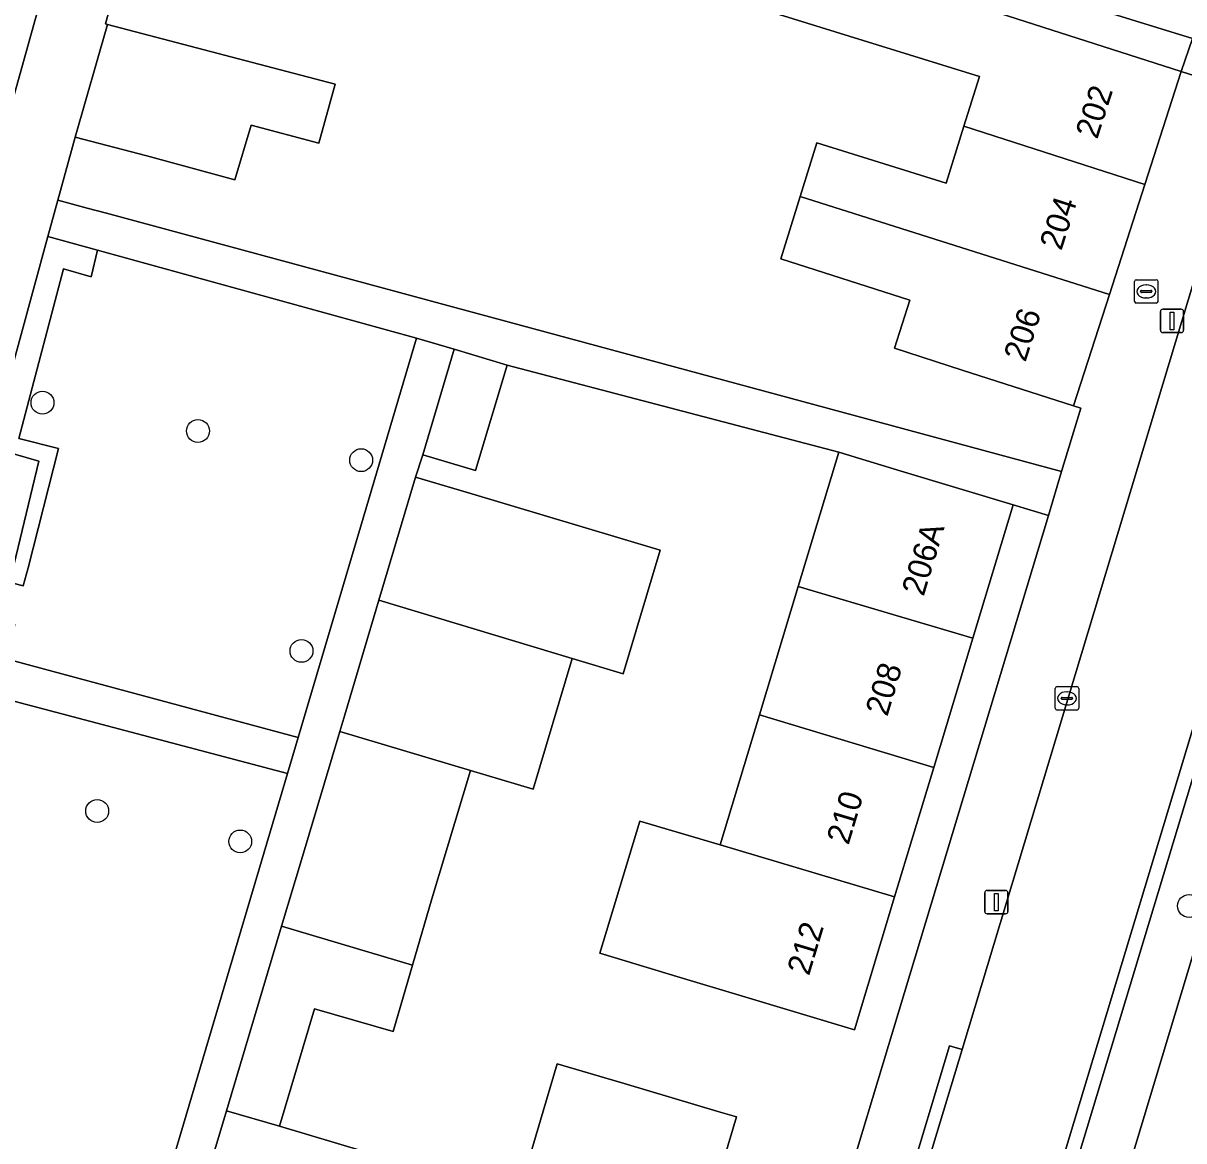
# Model space of a CAD drawing. Extents: x 161084 to 161928, y 385354 to 386522.
# Drawn here: x 161793.98 to 161843.58, y 385605.07 to 385652.86 of the extents above; entities that cross this region are included whole.
import ezdxf

# ---------------------------------------------------------------- set-up
doc = ezdxf.new("R2010")
doc.units = 0
for name, color, linetype in [('IMGEO_Berm_groen', 7, 'Continuous'), ('IMGEO_Boom', 7, 'Continuous'), ('IMGEO_Brandkraan', 7, 'Continuous'), ('IMGEO_Erf', 7, 'Continuous'), ('IMGEO_Groenvoorziening', 7, 'Continuous'), ('IMGEO_Haag', 7, 'Continuous'), ('IMGEO_Kolk', 7, 'Continuous'), ('IMGEO_Lichtmast', 7, 'Continuous'), ('IMGEO_Pand', 7, 'Continuous'), ('IMGEO_Pand_nummerreeks', 7, 'Continuous'), ('IMGEO_Rijbaan_lokaal_open', 7, 'Continuous'), ('IMGEO_Voetpad_open', 7, 'Continuous')]:
    doc.layers.add(name, color=color, linetype=linetype)

msp = doc.modelspace()

# ---------------------------------------------------------------- linework, layer by layer
at = {"layer": 'IMGEO_Berm_groen'}
msp.add_lwpolyline([(161848.199, 385627.039), (161851.849, 385628.792), (161852.899, 385629.296), (161853.927, 385643.629), (161854.018, 385644.839), (161854.228, 385647.835), (161853.097, 385647.902), (161852.678, 385647.929), (161852.218, 385647.959), (161811.076, 385511.69), (161810.035, 385508.189), (161812.346, 385507.5), (161813.227, 385511.04)], close=True, dxfattribs=at)
msp.add_lwpolyline([(161852.448, 385624.348), (161852.899, 385629.296), (161851.849, 385628.792), (161848.199, 385627.039), (161813.227, 385511.04), (161812.346, 385507.5), (161811.521, 385504.432), (161798.811, 385461.495)], dxfattribs=at)
at = {"layer": 'IMGEO_Boom'}
for centre in [(161794.799, 385636.633), (161801.443, 385635.421), (161808.418, 385634.173), (161805.868, 385626.017), (161797.138, 385619.171), (161803.25, 385617.868), (161843.801, 385615.111)]:
    msp.add_circle(centre, 0.489, dxfattribs=at)
at = {"layer": 'IMGEO_Brandkraan'}
for p, q in [((161841.472, 385640.963), (161841.472, 385641.815)), ((161841.547, 385641.889), (161842.399, 385641.889)), ((161841.774, 385641.432), (161842.172, 385641.432)), ((161841.96, 385641.669), (161841.985, 385641.669)), ((161842.473, 385641.815), (161842.473, 385640.963)), ((161841.731, 385641.383), (161841.731, 385641.395)), ((161842.169, 385641.346), (161841.771, 385641.346)), ((161841.983, 385641.109), (161841.958, 385641.109)), ((161842.215, 385641.395), (161842.215, 385641.383)), ((161842.399, 385640.889), (161841.547, 385640.889))]:
    msp.add_line(p, q, dxfattribs=at)
for points in [[(161841.472, 385640.963), (161841.472, 385641.815)], [(161841.547, 385641.889), (161842.399, 385641.889)], [(161842.473, 385641.815), (161842.473, 385640.963)], [(161842.399, 385640.889), (161841.547, 385640.889)]]:
    msp.add_lwpolyline(points, dxfattribs=at)
for centre, radius, start, end in [((161841.549, 385641.813), 0.0765, 91.552, 178.448), ((161841.549, 385641.813), 0.0765, 91.552, 178.448), ((161841.771, 385641.392), 0.0403, 85.8775, 175.7526), ((161842.176, 385641.394), 0.0386, 1.7309, 96.639), ((161842.397, 385641.813), 0.0765, 1.552, 88.448), ((161842.397, 385641.813), 0.0765, 1.552, 88.448), ((161841.549, 385640.965), 0.0765, 181.552, 268.448), ((161841.549, 385640.965), 0.0765, 181.552, 268.448), ((161841.768, 385641.382), 0.0366, 178.938, 274.7102), ((161842.172, 385641.389), 0.043, 264.8664, 352.4533), ((161842.397, 385640.965), 0.0765, 271.552, 358.448), ((161842.397, 385640.965), 0.0765, 271.552, 358.448)]:
    msp.add_arc(centre, radius, start, end, dxfattribs=at)
for centre, major_axis, ratio, start_param, end_param in [((161841.959, 385641.389), (-0.387, 0.002), 0.722429, 4.712389, 7.853982), ((161841.984, 385641.389), (-0.39, 0.002), 0.717154, 1.570796, 4.712389)]:
    msp.add_ellipse(centre, major_axis=major_axis, ratio=ratio, start_param=start_param, end_param=end_param, dxfattribs=at)
at = {"layer": 'IMGEO_Erf'}
for points in [[(161826.888, 385653.044), (161819.357, 385655.381), (161820.543, 385659.201), (161833.085, 385655.307), (161832.753, 385654.238), (161843.464, 385650.79), (161843.954, 385652.206), (161803.671, 385664.636)], [(161800.27, 385662.971), (161797.499, 385652.827), (161797.575, 385652.798), (161807.309, 385650.252), (161806.615, 385647.724), (161803.725, 385648.494), (161803.016, 385646.159), (161799.257, 385647.182), (161796.193, 385647.993), (161795.455, 385645.294), (161796.709, 385644.955), (161797.534, 385644.732), (161811.27, 385641.019), (161838.353, 385633.683), (161839.173, 385636.4), (161838.861, 385636.493), (161834.102, 385638.025), (161831.209, 385638.957), (161831.872, 385641.015), (161826.36, 385642.79), (161827.184, 385645.445), (161827.897, 385647.742), (161833.427, 385646.026), (161834.181, 385648.457), (161834.839, 385650.577), (161826.888, 385653.044)], [(161806.19, 385527.074), (161837.789, 385631.811), (161836.28, 385632.266), (161834.558, 385626.561), (161832.89, 385621.035), (161831.219, 385615.499), (161829.5, 385609.806), (161824.714, 385611.251), (161822.048, 385612.056), (161818.62, 385613.091), (161820.323, 385618.731), (161823.759, 385617.723), (161825.438, 385623.284), (161827.096, 385628.778), (161828.828, 385634.515), (161814.657, 385638.241), (161813.311, 385633.726), (161811.048, 385634.401), (161810.745, 385633.446), (161813.007, 385632.772), (161821.199, 385630.329), (161819.622, 385625.039), (161817.436, 385625.699), (161815.769, 385620.106), (161813.089, 385620.905), (161811.432, 385615.42), (161810.609, 385612.578), (161809.785, 385609.737), (161806.428, 385610.71), (161804.93, 385605.688), (161808.503, 385604.623)], [(161815.11, 385602.664), (161816.798, 385608.363), (161819.662, 385607.514), (161823.765, 385606.298), (161824.455, 385606.093), (161822.766, 385600.394)]]:
    msp.add_lwpolyline(points, dxfattribs=at)
at = {"layer": 'IMGEO_Groenvoorziening'}
msp.add_lwpolyline([(161811.521, 385504.432), (161812.346, 385507.5), (161810.035, 385508.189), (161811.076, 385511.69), (161852.218, 385647.959), (161852.678, 385647.929), (161853, 385652.919), (161852.521, 385652.947), (161852.532, 385652.512), (161852.5, 385651.785), (161852.402, 385651.064), (161852.24, 385650.354), (161851.598, 385647.999), (161851.567, 385647.886), (161810.502, 385511.864), (161809.488, 385508.506), (161809.278, 385507.807), (161811.662, 385507.009), (161811.373, 385506.043), (161797.7, 385460.383), (161796.639, 385454.675), (161796.524, 385453.656), (161794.038, 385453.594)], dxfattribs=at)
for points in [[(161797.155, 385643.154), (161795.03, 385643.74), (161792.568, 385634.731), (161794.649, 385634.133), (161793.579, 385629.678), (161791.351, 385630.28), (161790.31, 385626.472), (161792.331, 385625.927), (161793.245, 385625.68), (161793.611, 385627.142), (161791.498, 385627.619), (161791.921, 385629.331), (161793.969, 385628.8), (161794.189, 385629.568), (161795.489, 385634.671), (161793.788, 385635.104), (161795.698, 385642.353), (161796.882, 385642.02)], [(161810.788, 385639.393), (161797.155, 385643.154), (161796.882, 385642.02), (161795.698, 385642.353), (161793.788, 385635.104), (161795.489, 385634.671), (161794.189, 385629.568), (161793.969, 385628.8), (161791.921, 385629.331), (161791.498, 385627.619), (161793.611, 385627.142), (161793.245, 385625.68), (161805.726, 385622.313)], [(161805.27, 385620.775), (161789.899, 385624.833), (161790.31, 385626.472), (161786.741, 385626.995), (161782.033, 385627.684), (161773.386, 385571.42), (161773.877, 385571.344), (161777.482, 385570.79), (161778.873, 385580.217), (161792.543, 385577.832), (161794.539, 385584.566), (161796.185, 385590.122), (161797.834, 385595.686)]]:
    msp.add_lwpolyline(points, close=True, dxfattribs=at)
at = {"layer": 'IMGEO_Haag'}
msp.add_lwpolyline([(161811.521, 385504.432), (161812.346, 385507.5), (161810.035, 385508.189), (161811.076, 385511.69), (161852.218, 385647.959), (161852.678, 385647.929), (161853, 385652.919), (161852.521, 385652.947), (161852.532, 385652.512), (161852.5, 385651.785), (161852.402, 385651.064), (161852.24, 385650.354), (161851.598, 385647.999), (161851.567, 385647.886), (161810.502, 385511.864), (161809.488, 385508.506), (161809.278, 385507.807), (161811.662, 385507.009), (161811.373, 385506.043), (161797.7, 385460.383), (161796.639, 385454.675), (161796.524, 385453.656), (161794.038, 385453.594)], dxfattribs=at)
at = {"layer": 'IMGEO_Kolk'}
for p, q in [((161838.082, 385623.562), (161838.082, 385624.414)), ((161838.157, 385624.488), (161839.009, 385624.488)), ((161838.57, 385624.268), (161838.595, 385624.268)), ((161839.083, 385624.414), (161839.083, 385623.562)), ((161838.341, 385623.982), (161838.341, 385623.994)), ((161838.779, 385623.945), (161838.381, 385623.945)), ((161838.384, 385624.031), (161838.782, 385624.031)), ((161838.593, 385623.708), (161838.568, 385623.708)), ((161838.825, 385623.994), (161838.825, 385623.982)), ((161839.009, 385623.488), (161838.157, 385623.488))]:
    msp.add_line(p, q, dxfattribs=at)
for points in [[(161838.082, 385623.562), (161838.082, 385624.414)], [(161838.157, 385624.488), (161839.009, 385624.488)], [(161839.083, 385624.414), (161839.083, 385623.562)], [(161839.009, 385623.488), (161838.157, 385623.488)]]:
    msp.add_lwpolyline(points, dxfattribs=at)
for centre, radius, start, end in [((161838.159, 385624.412), 0.0765, 91.552, 178.448), ((161838.159, 385624.412), 0.0765, 91.552, 178.448), ((161839.007, 385624.412), 0.0765, 1.552, 88.448), ((161839.007, 385624.412), 0.0765, 1.552, 88.448), ((161838.381, 385623.991), 0.0403, 85.8775, 175.7526), ((161838.378, 385623.981), 0.0366, 178.938, 274.7102), ((161838.782, 385623.988), 0.043, 264.8664, 352.4533), ((161838.786, 385623.993), 0.0386, 1.7309, 96.639), ((161838.159, 385623.564), 0.0765, 181.552, 268.448), ((161838.159, 385623.564), 0.0765, 181.552, 268.448), ((161839.007, 385623.564), 0.0765, 271.552, 358.448), ((161839.007, 385623.564), 0.0765, 271.552, 358.448)]:
    msp.add_arc(centre, radius, start, end, dxfattribs=at)
for centre, major_axis, ratio, start_param, end_param in [((161838.569, 385623.988), (-0.387, 0.002), 0.722429, 4.712389, 7.853982), ((161838.594, 385623.988), (-0.39, 0.002), 0.717154, 1.570796, 4.712389)]:
    msp.add_ellipse(centre, major_axis=major_axis, ratio=ratio, start_param=start_param, end_param=end_param, dxfattribs=at)
at = {"layer": 'IMGEO_Lichtmast'}
for p, q in [((161842.575, 385639.728), (161842.575, 385640.528)), ((161842.575, 385640.528), (161842.575, 385639.728)), ((161842.675, 385640.628), (161843.465, 385640.628)), ((161843.465, 385640.628), (161842.675, 385640.628)), ((161843.565, 385640.528), (161843.565, 385639.728)), ((161843.565, 385639.728), (161843.565, 385640.528)), ((161843.465, 385639.628), (161842.675, 385639.628)), ((161842.675, 385639.628), (161843.465, 385639.628)), ((161835.069, 385614.873), (161835.069, 385615.673)), ((161835.069, 385615.673), (161835.069, 385614.873)), ((161835.169, 385615.773), (161835.959, 385615.773)), ((161835.959, 385615.773), (161835.169, 385615.773)), ((161836.059, 385615.673), (161836.059, 385614.873)), ((161836.059, 385614.873), (161836.059, 385615.673)), ((161835.959, 385614.773), (161835.169, 385614.773)), ((161835.169, 385614.773), (161835.959, 385614.773))]:
    msp.add_line(p, q, dxfattribs=at)
for points in [[(161842.995, 385640.503), (161843.145, 385640.503), (161843.145, 385639.753), (161842.995, 385639.753), (161842.995, 385640.503)], [(161835.489, 385615.648), (161835.639, 385615.648), (161835.639, 385614.898), (161835.489, 385614.898), (161835.489, 385615.648)]]:
    msp.add_lwpolyline(points, dxfattribs=at)
for centre, start, end in [((161842.675, 385640.528), 90, 180), ((161842.675, 385640.528), 90, 180), ((161843.465, 385640.528), 0, 90), ((161843.465, 385640.528), 360, 90), ((161842.675, 385639.728), 180, 270), ((161842.675, 385639.728), 180, 270), ((161843.465, 385639.728), 270, 0), ((161843.465, 385639.728), 270, 0), ((161835.169, 385615.673), 90, 180), ((161835.169, 385615.673), 90, 180), ((161835.959, 385615.673), 0, 90), ((161835.959, 385615.673), 360, 90), ((161835.169, 385614.873), 180, 270), ((161835.169, 385614.873), 180, 270), ((161835.959, 385614.873), 270, 0), ((161835.959, 385614.873), 270, 0)]:
    msp.add_arc(centre, 0.1, start, end, dxfattribs=at)
at = {"layer": 'IMGEO_Pand'}
for points in [[(161843.464, 385650.79), (161832.753, 385654.238), (161833.085, 385655.307), (161820.543, 385659.201), (161819.357, 385655.381), (161826.888, 385653.044), (161834.839, 385650.577), (161834.181, 385648.457), (161841.911, 385645.966)], [(161803.725, 385648.494), (161806.615, 385647.724), (161807.309, 385650.252), (161797.575, 385652.798), (161796.193, 385647.993), (161799.257, 385647.182), (161803.016, 385646.159)], [(161841.911, 385645.966), (161834.181, 385648.457), (161833.427, 385646.026), (161827.897, 385647.742), (161827.184, 385645.445), (161840.397, 385641.264)], [(161840.397, 385641.264), (161827.184, 385645.445), (161826.36, 385642.79), (161831.872, 385641.015), (161831.209, 385638.957), (161834.102, 385638.025), (161838.861, 385636.493)], [(161813.311, 385633.726), (161814.657, 385638.241), (161812.394, 385638.915), (161811.048, 385634.401)], [(161834.558, 385626.561), (161836.28, 385632.266), (161831.494, 385633.71), (161828.828, 385634.515), (161827.096, 385628.778)], [(161817.436, 385625.699), (161819.622, 385625.039), (161821.199, 385630.329), (161813.007, 385632.772), (161810.745, 385633.446), (161809.178, 385628.191)], [(161832.89, 385621.035), (161834.558, 385626.561), (161827.096, 385628.778), (161825.438, 385623.284)], [(161807.502, 385622.57), (161813.089, 385620.905), (161815.769, 385620.106), (161817.436, 385625.699), (161809.178, 385628.191), (161807.716, 385623.288)], [(161831.219, 385615.499), (161832.89, 385621.035), (161825.438, 385623.284), (161823.759, 385617.723)], [(161805.019, 385614.244), (161810.609, 385612.578), (161811.432, 385615.42), (161813.089, 385620.905), (161807.502, 385622.57), (161805.864, 385617.079)], [(161831.219, 385615.499), (161823.759, 385617.723), (161820.323, 385618.731), (161818.62, 385613.091), (161822.048, 385612.056), (161824.714, 385611.251), (161829.5, 385609.806)], [(161802.666, 385606.354), (161804.93, 385605.688), (161806.428, 385610.71), (161809.785, 385609.737), (161810.609, 385612.578), (161805.019, 385614.244)], [(161819.662, 385607.514), (161816.798, 385608.363), (161815.11, 385602.664), (161822.766, 385600.394), (161824.455, 385606.093), (161823.765, 385606.298)], [(161802.666, 385606.354), (161801.289, 385601.736), (161803.551, 385601.062), (161807.125, 385599.997), (161808.503, 385604.623), (161804.93, 385605.688)]]:
    msp.add_lwpolyline(points, close=True, dxfattribs=at)
at = {"layer": 'IMGEO_Rijbaan_lokaal_open'}
for points in [[(161791.882, 385666.796), (161791.875, 385666.336), (161786.064, 385645.268), (161791.864, 385643.647), (161796.298, 385659.514), (161797.445, 385664.046)], [(161851.567, 385647.886), (161851.598, 385647.999), (161846.433, 385649.859), (161834.105, 385608.968), (161832.229, 385602.755), (161817.434, 385553.757), (161815.651, 385547.851), (161808.581, 385524.436), (161808.494, 385524.175), (161803.895, 385509.219), (161801.247, 385500), (161800.149, 385496.305), (161790.091, 385463.059), (161789.139, 385458.96), (161788.558, 385454.793), (161788.351, 385450.59), (161788.44, 385447.473), (161789.704, 385438.084), (161790.324, 385434.924), (161795.608, 385436.175), (161794.783, 385440.788)], [(161794.175, 385455.066), (161794.324, 385456.287), (161796.052, 385463.546), (161806.92, 385500), (161808.984, 385506.835), (161809.278, 385507.807), (161809.488, 385508.506), (161810.502, 385511.864), (161851.567, 385647.886)]]:
    msp.add_lwpolyline(points, dxfattribs=at)
at = {"layer": 'IMGEO_Voetpad_open'}
for points in [[(161803.671, 385664.636), (161843.954, 385652.206), (161843.464, 385650.79), (161846.433, 385649.859)], [(161797.445, 385664.046), (161796.298, 385659.514), (161791.864, 385643.647), (161791.401, 385641.99)], [(161792.568, 385634.731), (161795.03, 385643.74), (161795.455, 385645.294), (161796.193, 385647.993), (161797.575, 385652.798), (161797.499, 385652.827), (161800.27, 385662.971)], [(161831.698, 385602.915), (161833.568, 385609.13), (161834.105, 385608.968), (161846.433, 385649.859), (161843.464, 385650.79), (161841.911, 385645.966), (161840.397, 385641.264), (161838.861, 385636.493), (161839.173, 385636.4), (161838.353, 385633.683), (161837.789, 385631.811), (161806.19, 385527.074)], [(161761.205, 385633.614), (161762.136, 385630.764), (161763, 385630.627), (161765.764, 385630.206), (161770.935, 385629.418), (161773.082, 385629.071), (161777.397, 385628.373), (161779.887, 385627.999), (161782.033, 385627.684), (161786.741, 385626.995), (161790.31, 385626.472), (161791.351, 385630.28), (161793.579, 385629.678), (161794.649, 385634.133), (161792.568, 385634.731)]]:
    msp.add_lwpolyline(points, dxfattribs=at)
for points in [[(161811.27, 385641.019), (161797.534, 385644.732), (161796.709, 385644.955), (161795.455, 385645.294), (161795.03, 385643.74), (161797.155, 385643.154), (161810.788, 385639.393), (161812.394, 385638.915), (161814.657, 385638.241), (161828.828, 385634.515), (161831.494, 385633.71), (161836.28, 385632.266), (161837.789, 385631.811), (161838.353, 385633.683)], [(161801.289, 385601.736), (161802.666, 385606.354), (161805.019, 385614.244), (161805.864, 385617.079), (161807.502, 385622.57), (161807.716, 385623.288), (161809.178, 385628.191), (161810.745, 385633.446), (161811.048, 385634.401), (161812.394, 385638.915), (161810.788, 385639.393), (161805.726, 385622.313), (161805.27, 385620.775), (161797.834, 385595.686), (161799.351, 385595.236), (161800.649, 385599.59)], [(161793.245, 385625.68), (161792.331, 385625.927), (161790.31, 385626.472), (161789.899, 385624.833), (161805.27, 385620.775), (161805.726, 385622.313)], [(161832.229, 385602.755), (161834.105, 385608.968), (161833.568, 385609.13), (161831.698, 385602.915)]]:
    msp.add_lwpolyline(points, close=True, dxfattribs=at)

# ---------------------------------------------------------------- texts
at = {"layer": 'IMGEO_Pand_nummerreeks'}
for s, rotation, p in [('202', 72.1537, (161839.874, 385647.864)), ('204', 72.1537, (161838.341, 385643.101)), ('206', 72.1537, (161836.807, 385638.336)), ('206A', 73.2025, (161832.456, 385628.316)), ('208', 73.2025, (161830.905, 385623.18)), ('210', 73.2025, (161829.246, 385617.684)), ('212', 73.2011, (161827.558, 385612.093))]:
    msp.add_text(s, height=1, rotation=rotation, dxfattribs=at).set_placement(p)

doc.saveas('drawing.dxf')
